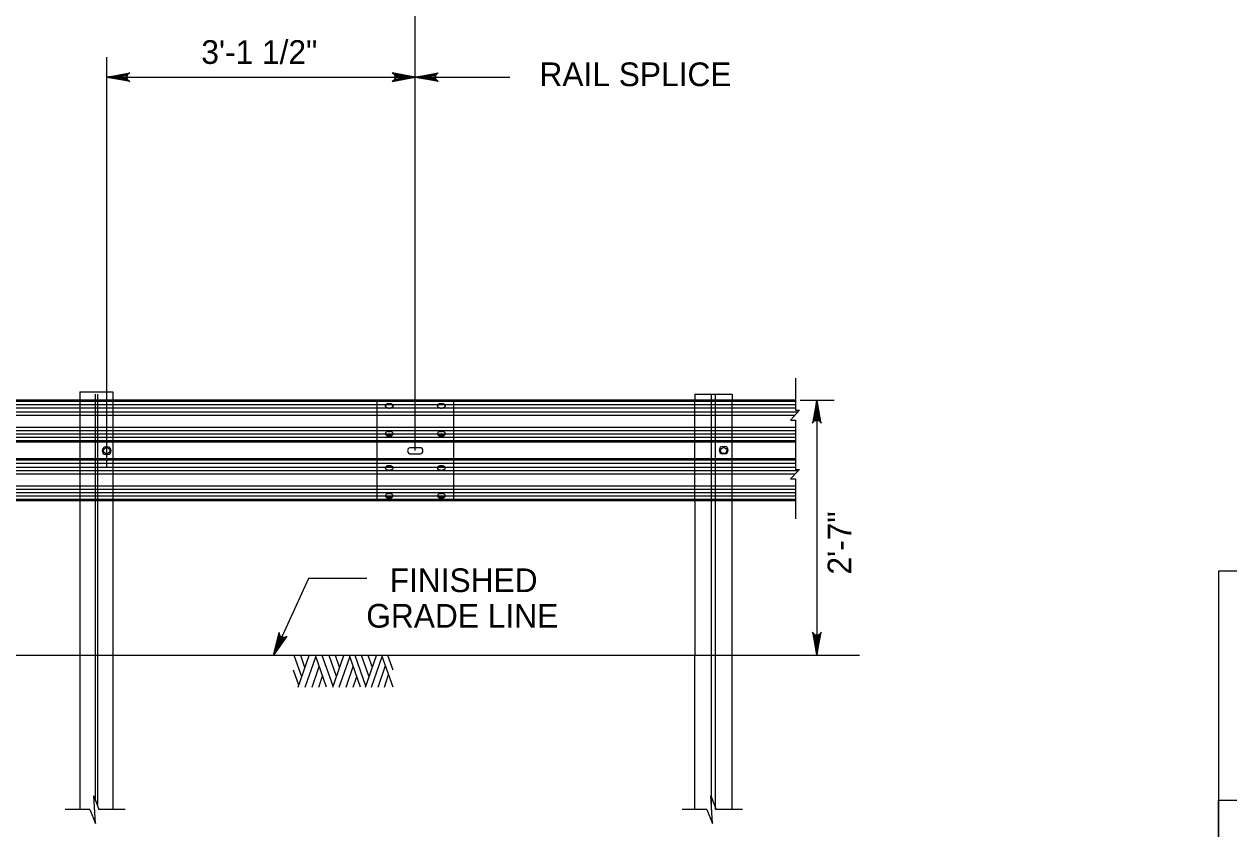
# Model space of a CAD drawing. Extents: x 632007860 to 635435983, y 295418622 to 297794622.
# Drawn here: x 632482682 to 632635172, y 297303010 to 297404858 of the extents above; entities that cross this region are included whole.
import ezdxf

# ---------------------------------------------------------------- set-up
doc = ezdxf.new("R2010")
doc.units = 0
for name, color, linetype in [('1', 7, 'Continuous'), ('2', 7, 'Continuous'), ('S-DETL-DIMS', 7, 'Continuous'), ('S-DETL-T120', 7, 'Continuous'), ('S-GRND-MAJR', 7, 'Continuous'), ('S-STEL', 7, 'Continuous')]:
    doc.layers.add(name, color=color, linetype=linetype)

msp = doc.modelspace()

# ---------------------------------------------------------------- linework, layer by layer
at = {"layer": '1'}
msp.add_lwpolyline([(632833860, 297215622), (632833860, 297779622), (632047860, 297779622), (632047860, 297215622), (632833860, 297215622), (632833860, 297241981), (632633860, 297241981), (632633860, 297306659), (632833860, 297306659), (632833860, 297335622), (632633860, 297335622), (632633860, 297215622), (632712661, 297215622), (632712661, 297241981), (632712661, 297215622), (632789661, 297215622), (632789661, 297241981), (632789661, 297229665), (632833860, 297229665)], dxfattribs=at)
at = {"layer": '2'}
for p, q in [((632532195, 297350888), (632532195, 297431037)), ((632493135, 297348693), (632493135, 297400676))]:
    msp.add_line(p, q, dxfattribs=at)
at = {"layer": 'S-DETL-DIMS'}
for p, q in [((632493135, 297398143), (632544182, 297398143)), ((632580309, 297360040), (632580309, 297356003)), ((632580817, 297356003), (632579673, 297354738)), ((632580309, 297356003), (632580817, 297356003)), ((632580921, 297357268), (632585222, 297357268)), ((632583020, 297357268), (632583020, 297324977)), ((632579673, 297354738), (632580309, 297354738)), ((632580309, 297354738), (632580309, 297352378)), ((632580309, 297352378), (632580309, 297348500)), ((632580817, 297348500), (632579673, 297347319)), ((632580309, 297348500), (632580817, 297348500)), ((632579673, 297347319), (632580309, 297347319)), ((632580309, 297347319), (632580309, 297342234)), ((632518676, 297334685), (632514230, 297324978)), ((632526054, 297334685), (632518676, 297334685)), ((632490991, 297305456), (632487865, 297305456)), ((632495491, 297305456), (632492162, 297305456)), ((632569112, 297305456), (632565986, 297305456)), ((632573612, 297305456), (632570283, 297305456))]:
    msp.add_line(p, q, dxfattribs=at)
for points in [[(632493135, 297398143), (632496047, 297398689), (632495935, 297398612), (632495823, 297398534), (632495765, 297398436), (632495707, 297398338), (632495690, 297398241), (632495673, 297398143), (632495690, 297398046), (632495707, 297397948), (632495765, 297397850), (632495823, 297397753), (632495935, 297397675), (632496047, 297397597), (632493135, 297398143), (632495935, 297397675), (632495823, 297397753), (632493135, 297398143), (632495765, 297397850), (632495707, 297397948), (632493135, 297398143), (632495690, 297398046), (632495673, 297398143), (632493135, 297398143), (632495690, 297398241), (632495707, 297398338), (632493135, 297398143), (632495765, 297398436), (632495823, 297398534), (632493135, 297398143), (632495935, 297398612)], [(632532195, 297398143), (632529282, 297398689), (632529395, 297398612), (632529507, 297398534), (632529565, 297398436), (632529623, 297398338), (632529639, 297398241), (632529656, 297398143), (632529639, 297398046), (632529623, 297397948), (632529565, 297397850), (632529507, 297397753), (632529395, 297397675), (632529282, 297397597), (632532195, 297398143), (632529395, 297397675), (632529507, 297397753), (632532195, 297398143), (632529565, 297397850), (632529623, 297397948), (632532195, 297398143), (632529639, 297398046), (632529656, 297398143), (632532195, 297398143), (632529639, 297398241), (632529623, 297398338), (632532195, 297398143), (632529565, 297398436), (632529507, 297398534), (632532195, 297398143), (632529395, 297398612)], [(632532195, 297398143), (632535108, 297398689), (632534995, 297398612), (632534883, 297398534), (632534825, 297398436), (632534767, 297398338), (632534751, 297398241), (632534734, 297398143), (632534751, 297398046), (632534767, 297397948), (632534825, 297397850), (632534883, 297397753), (632534995, 297397675), (632535108, 297397597), (632532195, 297398143), (632534995, 297397675), (632534883, 297397753), (632532195, 297398143), (632534825, 297397850), (632534767, 297397948), (632532195, 297398143), (632534751, 297398046), (632534734, 297398143), (632532195, 297398143), (632534751, 297398241), (632534767, 297398338), (632532195, 297398143), (632534825, 297398436), (632534883, 297398534), (632532195, 297398143), (632534995, 297398612)], [(632583020, 297357268), (632582474, 297354355), (632582552, 297354467), (632582629, 297354580), (632582727, 297354637), (632582825, 297354695), (632582922, 297354712), (632583020, 297354729), (632583118, 297354712), (632583215, 297354695), (632583313, 297354637), (632583410, 297354580), (632583488, 297354467), (632583566, 297354355), (632583020, 297357268), (632583488, 297354467), (632583410, 297354580), (632583020, 297357268), (632583313, 297354637), (632583215, 297354695), (632583020, 297357268), (632583118, 297354712), (632583020, 297354729), (632583020, 297357268), (632582922, 297354712), (632582825, 297354695), (632583020, 297357268), (632582727, 297354637), (632582629, 297354580), (632583020, 297357268), (632582552, 297354467)], [(632514230, 297324978), (632514947, 297327853), (632514971, 297327719), (632514995, 297327584), (632515059, 297327491), (632515124, 297327398), (632515206, 297327342), (632515288, 297327286), (632515383, 297327261), (632515479, 297327235), (632515592, 297327247), (632515705, 297327259), (632515822, 297327329), (632515940, 297327398), (632514230, 297324978), (632515822, 297327329), (632515705, 297327259), (632514230, 297324978), (632515592, 297327247), (632515479, 297327235), (632514230, 297324978), (632515383, 297327261), (632515288, 297327286), (632514230, 297324978), (632515206, 297327342), (632515124, 297327398), (632514230, 297324978), (632515059, 297327491), (632514995, 297327584), (632514230, 297324978), (632514971, 297327719)], [(632583020, 297324977), (632583566, 297327890), (632583488, 297327778), (632583410, 297327665), (632583313, 297327607), (632583215, 297327550), (632583118, 297327533), (632583020, 297327516), (632582922, 297327533), (632582825, 297327550), (632582727, 297327607), (632582629, 297327665), (632582552, 297327778), (632582474, 297327890), (632583020, 297324977), (632582552, 297327778), (632582629, 297327665), (632583020, 297324977), (632582727, 297327607), (632582825, 297327550), (632583020, 297324977), (632582922, 297327533), (632583020, 297327516), (632583020, 297324977), (632583118, 297327533), (632583215, 297327550), (632583020, 297324977), (632583313, 297327607), (632583410, 297327665), (632583020, 297324977), (632583488, 297327778)], [(632490991, 297305456), (632491704, 297303698), (632491491, 297307213), (632492162, 297305456)], [(632569112, 297305456), (632569825, 297303698), (632569612, 297307213), (632570283, 297305456)]]:
    msp.add_lwpolyline(points, dxfattribs=at)
at = {"layer": 'S-GRND-MAJR'}
for p, q in [((632051871, 297324978), (632588398, 297324978)), ((632517831, 297322272), (632516883, 297324960)), ((632517371, 297320953), (632518770, 297324960)), ((632518234, 297323430), (632517709, 297324960)), ((632518272, 297320953), (632519614, 297324774)), ((632520957, 297320953), (632519549, 297324960)), ((632521783, 297321065), (632520422, 297324960)), ((632522215, 297322310), (632521295, 297324960)), ((632521745, 297320953), (632523144, 297324960)), ((632522609, 297323479), (632522102, 297324960)), ((632522581, 297320953), (632523914, 297324761)), ((632525266, 297320953), (632523848, 297324960)), ((632525951, 297321078), (632524590, 297324960)), ((632526355, 297322235), (632525406, 297324960)), ((632525904, 297320953), (632527303, 297324973)), ((632526777, 297323442), (632526251, 297324960)), ((632526655, 297320953), (632528007, 297324836)), ((632529377, 297320953), (632527979, 297324960)), ((632529377, 297323094), (632528730, 297324960)), ((632517455, 297321202), (632516789, 297323094)), ((632519136, 297320953), (632520046, 297323554)), ((632519990, 297320953), (632520469, 297322335)), ((632523444, 297320953), (632524346, 297323554)), ((632524327, 297320953), (632524787, 297322297)), ((632527481, 297320953), (632528420, 297323679)), ((632528279, 297320953), (632528823, 297322534)), ((632516878, 297320953), (632516878, 297320953))]:
    msp.add_line(p, q, dxfattribs=at)
at = {"layer": 'S-STEL'}
for p, q in [((632489744, 297358309), (632493912, 297358309)), ((632489744, 297358309), (632489744, 297357267)), ((632491698, 297358026), (632491698, 297306587)), ((632491958, 297358026), (632491958, 297306076)), ((632493912, 297358309), (632493912, 297357267)), ((632567596, 297358026), (632572302, 297358026)), ((632567596, 297358026), (632567660, 297358026)), ((632567596, 297358026), (632567660, 297358026)), ((632567596, 297358026), (632567660, 297358026)), ((632567596, 297358026), (632567660, 297358026)), ((632567596, 297358026), (632567596, 297357268)), ((632569695, 297305456), (632569695, 297358026)), ((632570203, 297305456), (632570203, 297358026)), ((632572302, 297358026), (632572302, 297357268)), ((632580309, 297356678), (632370422, 297356678)), ((632580309, 297357268), (632370449, 297357268)), ((632580309, 297357099), (632370449, 297357099)), ((632580309, 297356678), (632370449, 297356678)), ((632580309, 297356256), (632370449, 297356256)), ((632489744, 297357267), (632489744, 297344537)), ((632493912, 297357267), (632493912, 297344537)), ((632527344, 297357268), (632527344, 297344537)), ((632528800, 297356846), (632528994, 297356846)), ((632528800, 297356757), (632528800, 297356846)), ((632528994, 297356757), (632528800, 297356757)), ((632528800, 297356270), (632528994, 297356270)), ((632528994, 297356757), (632528994, 297356846)), ((632535398, 297356846), (632535592, 297356846)), ((632535398, 297356757), (632535398, 297356846)), ((632535592, 297356757), (632535398, 297356757)), ((632535398, 297356270), (632535592, 297356270)), ((632535592, 297356757), (632535592, 297356846)), ((632537048, 297357268), (632537048, 297344537)), ((632567596, 297344537), (632567596, 297357268)), ((632572302, 297344537), (632572302, 297357268)), ((632580588, 297355750), (632370449, 297355750)), ((632580207, 297355329), (632370449, 297355329)), ((632580309, 297353811), (632370449, 297353811)), ((632580309, 297353389), (632370449, 297353389)), ((632580309, 297352968), (632370449, 297352968)), ((632528800, 297353307), (632528994, 297353307)), ((632528800, 297352820), (632528800, 297352731)), ((632528994, 297352820), (632528800, 297352820)), ((632528994, 297352820), (632528994, 297352731)), ((632535398, 297353307), (632535592, 297353307)), ((632535398, 297352820), (632535398, 297352731)), ((632535592, 297352820), (632535398, 297352820)), ((632535592, 297352820), (632535592, 297352731)), ((632580309, 297352546), (632370449, 297352546)), ((632580309, 297352125), (632370449, 297352125)), ((632580309, 297351956), (632370449, 297351956)), ((632493251, 297351340), (632493018, 297351340)), ((632528800, 297352731), (632528994, 297352731)), ((632532875, 297351244), (632531517, 297351244)), ((632535398, 297352731), (632535592, 297352731)), ((632571109, 297351407), (632571341, 297351407)), ((632571109, 297351407), (632571341, 297351407)), ((632580309, 297349849), (632370449, 297349849)), ((632492552, 297350874), (632492552, 297350866)), ((632493018, 297350400), (632493251, 297350400)), ((632493716, 297350866), (632493716, 297350874)), ((632531517, 297350472), (632532875, 297350472)), ((632570643, 297350933), (632570643, 297350941)), ((632570643, 297350933), (632570643, 297350941)), ((632571341, 297350467), (632571109, 297350467)), ((632571341, 297350467), (632571109, 297350467)), ((632571807, 297350941), (632571807, 297350933)), ((632571807, 297350941), (632571807, 297350933)), ((632580309, 297349680), (632370449, 297349680)), ((632580309, 297349258), (632370449, 297349258)), ((632580309, 297348753), (632370449, 297348753)), ((632580654, 297348331), (632370449, 297348331)), ((632528800, 297348986), (632528994, 297348986)), ((632528800, 297348896), (632528800, 297348986)), ((632528994, 297348896), (632528800, 297348896)), ((632528800, 297348410), (632528994, 297348410)), ((632528994, 297348896), (632528994, 297348986)), ((632535398, 297348986), (632535592, 297348986)), ((632535398, 297348896), (632535398, 297348986)), ((632535592, 297348896), (632535398, 297348896)), ((632535398, 297348410), (632535592, 297348410)), ((632535592, 297348896), (632535592, 297348986)), ((632580245, 297347909), (632370449, 297347909)), ((632580309, 297346392), (632370449, 297346392)), ((632580309, 297345970), (632370449, 297345970)), ((632580309, 297345549), (632370449, 297345549)), ((632528800, 297345447), (632528994, 297345447)), ((632535398, 297345447), (632535592, 297345447)), ((632580309, 297345127), (632370449, 297345127)), ((632580309, 297344706), (632370449, 297344706)), ((632580309, 297344537), (632370449, 297344537)), ((632489744, 297344537), (632489744, 297324977)), ((632493912, 297344537), (632493912, 297324977)), ((632528800, 297344960), (632528800, 297344871)), ((632528994, 297344960), (632528800, 297344960)), ((632528800, 297344871), (632528994, 297344871)), ((632528994, 297344960), (632528994, 297344871)), ((632535398, 297344960), (632535398, 297344871)), ((632535592, 297344960), (632535398, 297344960)), ((632535398, 297344871), (632535592, 297344871)), ((632535592, 297344960), (632535592, 297344871)), ((632567596, 297344537), (632567596, 297324978)), ((632572302, 297324978), (632572302, 297344537)), ((632489744, 297324977), (632489744, 297305455)), ((632493912, 297324977), (632493912, 297305455)), ((632567596, 297305456), (632567596, 297324978)), ((632572302, 297305456), (632572302, 297324978))]:
    msp.add_line(p, q, dxfattribs=at)
for points in [[(632528800, 297356270), (632528732, 297356274), (632528667, 297356287), (632528606, 297356309), (632528550, 297356337), (632528502, 297356373), (632528463, 297356414), (632528435, 297356460), (632528417, 297356508), (632528411, 297356558), (632528417, 297356608), (632528435, 297356657), (632528463, 297356702), (632528502, 297356743), (632528550, 297356779), (632528606, 297356808), (632528667, 297356829), (632528732, 297356842), (632528800, 297356846)], [(632528800, 297356757), (632528732, 297356752), (632528667, 297356739), (632528606, 297356718), (632528550, 297356689), (632528502, 297356654), (632528463, 297356612), (632528435, 297356567), (632528417, 297356518), (632528416, 297356513)], [(632528994, 297356846), (632529061, 297356842), (632529126, 297356829), (632529188, 297356808), (632529243, 297356779), (632529291, 297356743), (632529330, 297356702), (632529358, 297356657), (632529376, 297356608), (632529382, 297356558), (632529376, 297356508), (632529358, 297356460), (632529330, 297356414), (632529291, 297356373), (632529243, 297356337), (632529188, 297356309), (632529126, 297356287), (632529061, 297356274), (632528994, 297356270)], [(632529377, 297356513), (632529376, 297356518), (632529358, 297356567), (632529330, 297356612), (632529291, 297356654), (632529243, 297356689), (632529188, 297356718), (632529126, 297356739), (632529061, 297356752), (632528994, 297356757)], [(632535398, 297356270), (632535331, 297356274), (632535266, 297356287), (632535204, 297356309), (632535149, 297356337), (632535101, 297356373), (632535062, 297356414), (632535034, 297356460), (632535016, 297356508), (632535010, 297356558), (632535016, 297356608), (632535034, 297356657), (632535062, 297356702), (632535101, 297356743), (632535149, 297356779), (632535204, 297356808), (632535266, 297356829), (632535331, 297356842), (632535398, 297356846)], [(632535398, 297356757), (632535331, 297356752), (632535266, 297356739), (632535204, 297356718), (632535149, 297356689), (632535101, 297356654), (632535062, 297356612), (632535034, 297356567), (632535016, 297356518), (632535015, 297356513)], [(632535592, 297356846), (632535660, 297356842), (632535725, 297356829), (632535786, 297356808), (632535842, 297356779), (632535890, 297356743), (632535929, 297356702), (632535957, 297356657), (632535975, 297356608), (632535981, 297356558), (632535975, 297356508), (632535957, 297356460), (632535929, 297356414), (632535890, 297356373), (632535842, 297356337), (632535786, 297356309), (632535725, 297356287), (632535660, 297356274), (632535592, 297356270)], [(632535976, 297356513), (632535975, 297356518), (632535957, 297356567), (632535929, 297356612), (632535890, 297356654), (632535842, 297356689), (632535786, 297356718), (632535725, 297356739), (632535660, 297356752), (632535592, 297356757)], [(632528800, 297353307), (632528732, 297353303), (632528667, 297353290), (632528606, 297353268), (632528550, 297353240), (632528502, 297353204), (632528463, 297353163), (632528435, 297353117), (632528417, 297353069), (632528411, 297353019), (632528417, 297352969), (632528435, 297352920), (632528463, 297352875), (632528502, 297352834), (632528550, 297352798), (632528606, 297352769), (632528667, 297352748), (632528732, 297352735), (632528800, 297352731)], [(632528800, 297352820), (632528732, 297352825), (632528667, 297352838), (632528606, 297352859), (632528550, 297352888), (632528502, 297352923), (632528463, 297352964), (632528435, 297353010), (632528417, 297353058), (632528416, 297353064)], [(632528994, 297352731), (632529061, 297352735), (632529126, 297352748), (632529188, 297352769), (632529243, 297352798), (632529291, 297352834), (632529330, 297352875), (632529358, 297352920), (632529376, 297352969), (632529382, 297353019), (632529376, 297353069), (632529358, 297353117), (632529330, 297353163), (632529291, 297353204), (632529243, 297353240), (632529188, 297353268), (632529126, 297353290), (632529061, 297353303), (632528994, 297353307)], [(632529377, 297353064), (632529376, 297353058), (632529358, 297353010), (632529330, 297352964), (632529291, 297352923), (632529243, 297352888), (632529188, 297352859), (632529126, 297352838), (632529061, 297352825), (632528994, 297352820)], [(632535398, 297353307), (632535331, 297353303), (632535266, 297353290), (632535204, 297353268), (632535149, 297353240), (632535101, 297353204), (632535062, 297353163), (632535034, 297353117), (632535016, 297353069), (632535010, 297353019), (632535016, 297352969), (632535034, 297352920), (632535062, 297352875), (632535101, 297352834), (632535149, 297352798), (632535204, 297352769), (632535266, 297352748), (632535331, 297352735), (632535398, 297352731)], [(632535398, 297352820), (632535331, 297352825), (632535266, 297352838), (632535204, 297352859), (632535149, 297352888), (632535101, 297352923), (632535062, 297352964), (632535034, 297353010), (632535016, 297353058), (632535015, 297353064)], [(632535592, 297352731), (632535660, 297352735), (632535725, 297352748), (632535786, 297352769), (632535842, 297352798), (632535890, 297352834), (632535929, 297352875), (632535957, 297352920), (632535975, 297352969), (632535981, 297353019), (632535975, 297353069), (632535957, 297353117), (632535929, 297353163), (632535890, 297353204), (632535842, 297353240), (632535786, 297353268), (632535725, 297353290), (632535660, 297353303), (632535592, 297353307)], [(632535976, 297353064), (632535975, 297353058), (632535957, 297353010), (632535929, 297352964), (632535890, 297352923), (632535842, 297352888), (632535786, 297352859), (632535725, 297352838), (632535660, 297352825), (632535592, 297352820)], [(632528800, 297348410), (632528732, 297348414), (632528667, 297348427), (632528606, 297348448), (632528550, 297348477), (632528502, 297348513), (632528463, 297348554), (632528435, 297348599), (632528417, 297348648), (632528411, 297348698), (632528417, 297348748), (632528435, 297348796), (632528463, 297348842), (632528502, 297348883), (632528550, 297348918), (632528606, 297348947), (632528667, 297348969), (632528732, 297348982), (632528800, 297348986)], [(632528800, 297348896), (632528732, 297348892), (632528667, 297348879), (632528606, 297348858), (632528550, 297348829), (632528502, 297348793), (632528463, 297348752), (632528435, 297348707), (632528417, 297348658), (632528416, 297348653)], [(632528994, 297348986), (632529061, 297348982), (632529126, 297348969), (632529188, 297348947), (632529243, 297348918), (632529291, 297348883), (632529330, 297348842), (632529358, 297348796), (632529376, 297348748), (632529382, 297348698), (632529376, 297348648), (632529358, 297348599), (632529330, 297348554), (632529291, 297348513), (632529243, 297348477), (632529188, 297348448), (632529126, 297348427), (632529061, 297348414), (632528994, 297348410)], [(632529377, 297348653), (632529376, 297348658), (632529358, 297348707), (632529330, 297348752), (632529291, 297348793), (632529243, 297348829), (632529188, 297348858), (632529126, 297348879), (632529061, 297348892), (632528994, 297348896)], [(632535398, 297348410), (632535331, 297348414), (632535266, 297348427), (632535204, 297348448), (632535149, 297348477), (632535101, 297348513), (632535062, 297348554), (632535034, 297348599), (632535016, 297348648), (632535010, 297348698), (632535016, 297348748), (632535034, 297348796), (632535062, 297348842), (632535101, 297348883), (632535149, 297348918), (632535204, 297348947), (632535266, 297348969), (632535331, 297348982), (632535398, 297348986)], [(632535398, 297348896), (632535331, 297348892), (632535266, 297348879), (632535204, 297348858), (632535149, 297348829), (632535101, 297348793), (632535062, 297348752), (632535034, 297348707), (632535016, 297348658), (632535015, 297348653)], [(632535592, 297348986), (632535660, 297348982), (632535725, 297348969), (632535786, 297348947), (632535842, 297348918), (632535890, 297348883), (632535929, 297348842), (632535957, 297348796), (632535975, 297348748), (632535981, 297348698), (632535975, 297348648), (632535957, 297348599), (632535929, 297348554), (632535890, 297348513), (632535842, 297348477), (632535786, 297348448), (632535725, 297348427), (632535660, 297348414), (632535592, 297348410)], [(632535976, 297348653), (632535975, 297348658), (632535957, 297348707), (632535929, 297348752), (632535890, 297348793), (632535842, 297348829), (632535786, 297348858), (632535725, 297348879), (632535660, 297348892), (632535592, 297348896)], [(632528800, 297345447), (632528732, 297345442), (632528667, 297345429), (632528606, 297345408), (632528550, 297345379), (632528502, 297345344), (632528463, 297345303), (632528435, 297345257), (632528417, 297345209), (632528411, 297345159), (632528417, 297345109), (632528435, 297345060), (632528463, 297345015), (632528502, 297344973), (632528550, 297344938), (632528606, 297344909), (632528667, 297344888), (632528732, 297344875), (632528800, 297344871)], [(632528800, 297344960), (632528732, 297344965), (632528667, 297344978), (632528606, 297344999), (632528550, 297345028), (632528502, 297345063), (632528463, 297345104), (632528435, 297345150), (632528417, 297345198), (632528416, 297345203)], [(632528994, 297344871), (632529061, 297344875), (632529126, 297344888), (632529188, 297344909), (632529243, 297344938), (632529291, 297344973), (632529330, 297345015), (632529358, 297345060), (632529376, 297345109), (632529382, 297345159), (632529376, 297345209), (632529358, 297345257), (632529330, 297345303), (632529291, 297345344), (632529243, 297345379), (632529188, 297345408), (632529126, 297345429), (632529061, 297345442), (632528994, 297345447)], [(632529377, 297345203), (632529376, 297345198), (632529358, 297345150), (632529330, 297345104), (632529291, 297345063), (632529243, 297345028), (632529188, 297344999), (632529126, 297344978), (632529061, 297344965), (632528994, 297344960)], [(632535398, 297345447), (632535331, 297345442), (632535266, 297345429), (632535204, 297345408), (632535149, 297345379), (632535101, 297345344), (632535062, 297345303), (632535034, 297345257), (632535016, 297345209), (632535010, 297345159), (632535016, 297345109), (632535034, 297345060), (632535062, 297345015), (632535101, 297344973), (632535149, 297344938), (632535204, 297344909), (632535266, 297344888), (632535331, 297344875), (632535398, 297344871)], [(632535398, 297344960), (632535331, 297344965), (632535266, 297344978), (632535204, 297344999), (632535149, 297345028), (632535101, 297345063), (632535062, 297345104), (632535034, 297345150), (632535016, 297345198), (632535015, 297345203)], [(632535592, 297344871), (632535660, 297344875), (632535725, 297344888), (632535786, 297344909), (632535842, 297344938), (632535890, 297344973), (632535929, 297345015), (632535957, 297345060), (632535975, 297345109), (632535981, 297345159), (632535975, 297345209), (632535957, 297345257), (632535929, 297345303), (632535890, 297345344), (632535842, 297345379), (632535786, 297345408), (632535725, 297345429), (632535660, 297345442), (632535592, 297345447)], [(632535976, 297345203), (632535975, 297345198), (632535957, 297345150), (632535929, 297345104), (632535890, 297345063), (632535842, 297345028), (632535786, 297344999), (632535725, 297344978), (632535660, 297344965), (632535592, 297344960)]]:
    msp.add_lwpolyline(points, dxfattribs=at)
for centre in [(632493134, 297350887), (632571225, 297350887)]:
    msp.add_circle(centre, 391, dxfattribs=at)
for centre, start, end in [((632493018, 297350874), 90, 180), ((632493251, 297350874), 0, 90), ((632571109, 297350941), 90, 180), ((632571109, 297350941), 90, 180), ((632571341, 297350941), 0, 90), ((632571341, 297350941), 0, 90), ((632493018, 297350866), 180, 270), ((632493251, 297350866), 270, 360), ((632571109, 297350933), 180, 270), ((632571109, 297350933), 180, 270), ((632571341, 297350933), 270, 0), ((632571341, 297350933), 270, 0)]:
    msp.add_arc(centre, 466, start, end, dxfattribs=at)
for centre, start_param, end_param in [((632531517, 297350858), 6.2831853, 9.424778), ((632532875, 297350858), 3.1415927, 6.2831853)]:
    msp.add_ellipse(centre, major_axis=(0, 386), ratio=0.7543445, start_param=start_param, end_param=end_param, dxfattribs=at)

# ---------------------------------------------------------------- texts
at = {"layer": 'S-DETL-T120'}
for s, height, p in [('3\'-1 1/2"', 2999.8, (632505116, 297399823)), ('  RAIL SPLICE', 2999.85, (632545685, 297397005)), ('FINISHED', 2999.8, (632528952, 297332975)), ('GRADE LINE', 2999.8, (632525988, 297328475))]:
    msp.add_text(s, height=height, dxfattribs=at).set_placement(p)
msp.add_text('2\'-7"', height=2999.9, rotation=90, dxfattribs=at).set_placement((632587386, 297335201))

doc.saveas('drawing.dxf')
